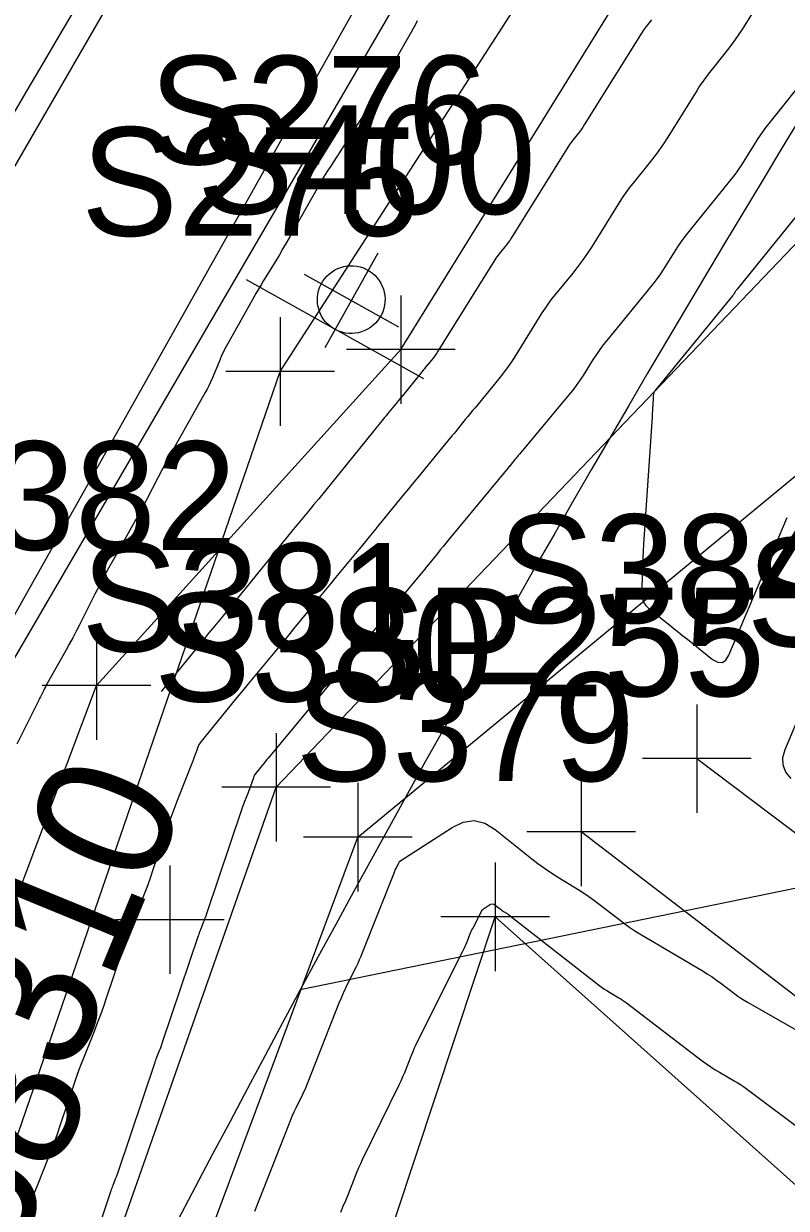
# Model space of a CAD drawing. Extents: x 816928 to 825690, y 436959 to 448212.
# Drawn here: x 818923.35 to 818951.44, y 445066.38 to 445110.04 of the extents above; entities that cross this region are included whole.
import ezdxf

# ---------------------------------------------------------------- set-up
doc = ezdxf.new("R2010")
doc.units = 0
for name, color, linetype in [('SURVEY - CENTERLINE - Preliminary', 7, 'Continuous'), ('SURVEY - CONTOURS - Index with Text', 7, 'Continuous'), ('SURVEY - CONTOURS - Intermediate with optional Text', 7, 'Continuous'), ('SURVEY - DRAINAGE - Area Shapes', 7, 'Continuous'), ('SURVEY - DRAINAGE - Pipes and Culverts Text', 7, 'Continuous'), ('SURVEY - DTM - Breaklines', 7, 'Continuous'), ('SURVEY - DTM - Breaklines - Points - Locators', 7, 'Continuous'), ('SURVEY - DTM - Breaklines - Points - Numbers', 7, 'Continuous'), ('SURVEY - PROPERTY - Parcels', 7, 'Continuous'), ('SURVEY - PROPERTY - ROW Lines', 7, 'Continuous'), ('SURVEY - PROPERTY - ROW Lines - Points - Locators', 7, 'Continuous'), ('SURVEY - PROPERTY - ROW Lines Text', 7, 'Continuous'), ('SURVEY - TRAFFIC CONTROL - Signs - Points - Locators', 7, 'Continuous'), ('SURVEY - TRAFFIC CONTROL - Signs - Points - Numbers', 7, 'Continuous'), ('SURVEY - TRAFFIC CONTROL - Signs and Devices with Text', 7, 'Continuous'), ('SURVEY - TRANSPORTATION - Roads', 7, 'Continuous'), ('SURVEY - UTILITIES - Water with Text', 7, 'Continuous'), ('SURVEY - VEGETATION - Features - Points - Locators', 7, 'Continuous'), ('SURVEY - VEGETATION - Features - Points - Numbers', 7, 'Continuous'), ('SURVEY - VEGETATION - Features with Text', 7, 'Continuous')]:
    doc.layers.add(name, color=color, linetype=linetype)

msp = doc.modelspace()

# ---------------------------------------------------------------- linework, layer by layer
at = {"layer": 'SURVEY - CENTERLINE - Preliminary'}
msp.add_arc((819561.099, 444735.998), 738, 144.598464, 158.728454, dxfattribs=at)
msp.add_arc((819561.099, 444735.998), 738, 144.598464, 158.728454, dxfattribs=at)
at = {"layer": 'SURVEY - CONTOURS - Index with Text'}
msp.add_lwpolyline([(818946.474, 445110.176), (818946.282, 445109.937), (818946.242, 445109.886), (818946.203, 445109.833), (818946.166, 445109.779), (818946.13, 445109.723), (818943.999, 445106.305), (818943.946, 445106.224), (818943.892, 445106.144), (818943.835, 445106.067), (818943.775, 445105.991), (818943.577, 445105.746), (818943.535, 445105.693), (818943.495, 445105.638), (818943.457, 445105.583), (818943.42, 445105.526), (818941.305, 445102.132), (818941.251, 445102.049), (818941.194, 445101.967), (818941.135, 445101.887), (818941.073, 445101.809), (818940.867, 445101.557), (818940.824, 445101.503), (818940.783, 445101.447), (818940.743, 445101.39), (818940.705, 445101.331), (818938.608, 445097.964), (818938.552, 445097.878), (818938.493, 445097.794), (818938.432, 445097.712), (818938.368, 445097.631), (818938.154, 445097.373), (818938.108, 445097.317), (818938.062, 445097.262), (818938.017, 445097.206), (818937.971, 445097.15), (818937.296, 445096.317), (818937.221, 445096.225), (818937.146, 445096.133), (818937.071, 445096.042), (818936.995, 445095.95), (818936.748, 445095.652), (818936.695, 445095.588), (818936.643, 445095.524), (818936.59, 445095.46), (818936.538, 445095.395), (818934.213, 445092.529), (818934.12, 445092.415), (818934.027, 445092.302), (818933.934, 445092.188), (818933.84, 445092.075), (818933.534, 445091.706), (818933.469, 445091.627), (818933.404, 445091.548), (818933.339, 445091.468), (818933.274, 445091.389), (818931.128, 445088.746), (818931.017, 445088.61), (818930.906, 445088.474), (818930.795, 445088.339), (818930.683, 445088.203), (818930.316, 445087.762), (818930.238, 445087.668), (818930.16, 445087.573), (818930.082, 445087.478), (818930.005, 445087.383), (818928.409, 445085.419)], dxfattribs=at)
at = {"layer": 'SURVEY - CONTOURS - Intermediate with optional Text'}
for points in [[(818950.987, 445111.711), (818949.849, 445109.886), (818949.695, 445109.647), (818949.534, 445109.413), (818949.367, 445109.185), (818949.193, 445108.961), (818948.613, 445108.237), (818948.491, 445108.08), (818948.374, 445107.92), (818948.261, 445107.756), (818948.154, 445107.589), (818947.072, 445105.854), (818946.912, 445105.607), (818946.745, 445105.364), (818946.571, 445105.128), (818946.389, 445104.896), (818945.784, 445104.148), (818945.656, 445103.986), (818945.534, 445103.82), (818945.418, 445103.651), (818945.306, 445103.478), (818944.285, 445101.839), (818944.119, 445101.582), (818943.945, 445101.331), (818943.763, 445101.085), (818943.573, 445100.846), (818942.939, 445100.072), (818942.807, 445099.904), (818942.679, 445099.732), (818942.558, 445099.556), (818942.441, 445099.376), (818941.486, 445097.843), (818941.314, 445097.576), (818941.132, 445097.315), (818940.942, 445097.06), (818940.743, 445096.811), (818939.974, 445095.883), (818939.884, 445095.774), (818939.794, 445095.665), (818939.705, 445095.556), (818939.616, 445095.446), (818939.325, 445095.087), (818939.263, 445095.01), (818939.2, 445094.934), (818939.137, 445094.857), (818939.074, 445094.781), (818938.125, 445093.635), (818937.922, 445093.39), (818937.719, 445093.143), (818937.518, 445092.896), (818937.316, 445092.649), (818936.447, 445091.577), (818936.26, 445091.348), (818936.073, 445091.119), (818935.885, 445090.89), (818935.696, 445090.662), (818934.831, 445089.619), (818934.646, 445089.395), (818934.462, 445089.171), (818934.278, 445088.947), (818934.095, 445088.721), (818933.29, 445087.731), (818933.117, 445087.518), (818932.944, 445087.307), (818932.77, 445087.096), (818932.596, 445086.885), (818931.618, 445085.706), (818931.408, 445085.453), (818931.199, 445085.2), (818930.991, 445084.946), (818930.784, 445084.692), (818929.876, 445083.574), (818929.847, 445083.535), (818929.821, 445083.495), (818929.798, 445083.453), (818929.779, 445083.408), (818929.72, 445083.261), (818929.708, 445083.229), (818929.696, 445083.198), (818929.684, 445083.166), (818929.673, 445083.134), (818929.617, 445082.968), (818929.605, 445082.932), (818929.593, 445082.897), (818929.579, 445082.862), (818929.566, 445082.827), (818929.025, 445081.469), (818928.911, 445081.177), (818928.801, 445080.883), (818928.695, 445080.589), (818928.593, 445080.293), (818928.095, 445078.814), (818927.989, 445078.507), (818927.879, 445078.201), (818927.765, 445077.897), (818927.647, 445077.594), (818927.253, 445076.608), (818927.171, 445076.396), (818927.091, 445076.184), (818927.014, 445075.97), (818926.94, 445075.754), (818926.389, 445074.116), (818926.283, 445073.809), (818926.173, 445073.503), (818926.058, 445073.198), (818925.94, 445072.895), (818925.545, 445071.908), (818925.462, 445071.696), (818925.382, 445071.483), (818925.305, 445071.268), (818925.231, 445071.053), (818924.682, 445069.419), (818924.576, 445069.111), (818924.466, 445068.804), (818924.351, 445068.499), (818924.232, 445068.196), (818923.837, 445067.208), (818923.753, 445066.995), (818923.673, 445066.782), (818923.596, 445066.567), (818923.522, 445066.352)], [(818937.848, 445110.136), (818937.775, 445110.009), (818936.346, 445107.47), (818936.244, 445107.291), (818936.139, 445107.113), (818936.031, 445106.936), (818935.921, 445106.761), (818935.559, 445106.192), (818935.481, 445106.07), (818935.403, 445105.948), (818935.324, 445105.826), (818935.246, 445105.705), (818934.644, 445104.777), (818934.517, 445104.577), (818934.393, 445104.375), (818934.272, 445104.172), (818934.154, 445103.966), (818933.159, 445102.199), (818933.03, 445101.971), (818932.898, 445101.745), (818932.765, 445101.52), (818932.629, 445101.296), (818932.183, 445100.566), (818932.089, 445100.409), (818931.995, 445100.251), (818931.903, 445100.093), (818931.813, 445099.933), (818930.901, 445098.313), (818930.803, 445098.133), (818930.71, 445097.95), (818930.623, 445097.764), (818930.542, 445097.576), (818930.285, 445096.956), (818930.228, 445096.825), (818930.167, 445096.695), (818930.102, 445096.566), (818930.034, 445096.44), (818928.854, 445094.344), (818928.713, 445094.091), (818928.574, 445093.836), (818928.437, 445093.58), (818928.303, 445093.324), (818927.868, 445092.482), (818927.774, 445092.303), (818927.678, 445092.124), (818927.581, 445091.946), (818927.482, 445091.768), (818926.651, 445090.29), (818926.474, 445089.973), (818926.301, 445089.653), (818926.132, 445089.331), (818925.967, 445089.008), (818925.402, 445087.885), (818925.279, 445087.645), (818925.154, 445087.407), (818925.026, 445087.17), (818924.895, 445086.935), (818924.21, 445085.718), (818924.177, 445085.658), (818924.144, 445085.598), (818924.113, 445085.537), (818924.082, 445085.476), (818923.983, 445085.276), (818923.962, 445085.233), (818923.941, 445085.191), (818923.92, 445085.148), (818923.898, 445085.105), (818923.097, 445083.486)], [(818952.264, 445108.184), (818950.849, 445106.419), (818950.692, 445106.217), (818950.541, 445106.01), (818950.396, 445105.799), (818950.257, 445105.583), (818949.813, 445104.872), (818949.716, 445104.721), (818949.614, 445104.573), (818949.508, 445104.429), (818949.397, 445104.288), (818947.854, 445102.382), (818947.708, 445102.196), (818947.568, 445102.006), (818947.434, 445101.812), (818947.306, 445101.613), (818946.897, 445100.957), (818946.807, 445100.818), (818946.713, 445100.682), (818946.615, 445100.549), (818946.512, 445100.419), (818944.829, 445098.363), (818944.696, 445098.195), (818944.568, 445098.022), (818944.446, 445097.846), (818944.33, 445097.666), (818943.959, 445097.07), (818943.877, 445096.944), (818943.791, 445096.821), (818943.702, 445096.7), (818943.608, 445096.583), (818941.608, 445094.169), (818941.567, 445094.119), (818941.526, 445094.069), (818941.485, 445094.019), (818941.444, 445093.968), (818941.311, 445093.804), (818941.282, 445093.769), (818941.254, 445093.734), (818941.225, 445093.699), (818941.196, 445093.664), (818938.999, 445091.012), (818938.896, 445090.888), (818938.795, 445090.764), (818938.693, 445090.64), (818938.592, 445090.515), (818938.262, 445090.108), (818938.191, 445090.021), (818938.12, 445089.934), (818938.048, 445089.847), (818937.977, 445089.761), (818935.68, 445086.992), (818935.599, 445086.894), (818935.519, 445086.796), (818935.438, 445086.697), (818935.358, 445086.599), (818935.096, 445086.276), (818935.04, 445086.207), (818934.984, 445086.138), (818934.927, 445086.07), (818934.87, 445086.001), (818932.356, 445082.972), (818932.296, 445082.9), (818932.237, 445082.828), (818932.178, 445082.756), (818932.119, 445082.684), (818931.863, 445082.369), (818931.855, 445082.358), (818931.847, 445082.346), (818931.841, 445082.334), (818931.835, 445082.322), (818931.819, 445082.28), (818931.815, 445082.271), (818931.812, 445082.262), (818931.809, 445082.253), (818931.806, 445082.244), (818931.7, 445081.932), (818931.677, 445081.866), (818931.654, 445081.799), (818931.629, 445081.733), (818931.603, 445081.668), (818931.482, 445081.364), (818931.457, 445081.298), (818931.432, 445081.233), (818931.408, 445081.167), (818931.386, 445081.101), (818930.081, 445077.229), (818930.053, 445077.147), (818930.024, 445077.065), (818929.993, 445076.984), (818929.962, 445076.904), (818929.857, 445076.641), (818929.835, 445076.585), (818929.813, 445076.528), (818929.793, 445076.471), (818929.773, 445076.414), (818928.451, 445072.484), (818928.425, 445072.407), (818928.397, 445072.33), (818928.368, 445072.253), (818928.339, 445072.177), (818928.24, 445071.93), (818928.219, 445071.876), (818928.199, 445071.823), (818928.179, 445071.769), (818928.161, 445071.715), (818926.825, 445067.737), (818926.8, 445067.665), (818926.774, 445067.593), (818926.747, 445067.521), (818926.719, 445067.45), (818926.626, 445067.218), (818926.607, 445067.168), (818926.588, 445067.118), (818926.57, 445067.067), (818926.552, 445067.016), (818925.202, 445062.988)], [(818952.435, 445103.716), (818949.627, 445100.248), (818949.608, 445100.224), (818949.59, 445100.2), (818949.573, 445100.176), (818949.557, 445100.151), (818949.505, 445100.068), (818949.494, 445100.05), (818949.482, 445100.033), (818949.47, 445100.016), (818949.457, 445100), (818946.597, 445096.506), (818946.58, 445096.481), (818946.566, 445096.454), (818946.557, 445096.425), (818946.552, 445096.395), (818946.542, 445096.294), (818946.54, 445096.272), (818946.538, 445096.25), (818946.537, 445096.229), (818946.535, 445096.207), (818946.515, 445095.848), (818946.511, 445095.772), (818946.506, 445095.695), (818946.501, 445095.618), (818946.496, 445095.541), (818946.182, 445090.856), (818946.166, 445090.606), (818946.154, 445090.356), (818946.144, 445090.106), (818946.137, 445089.856), (818946.119, 445089.039), (818946.132, 445088.873), (818946.181, 445088.722), (818946.266, 445088.589), (818946.385, 445088.471), (818947.146, 445087.867), (818947.309, 445087.737), (818947.471, 445087.608), (818947.634, 445087.478), (818947.797, 445087.349), (818948.728, 445086.609), (818948.915, 445086.5), (818949.077, 445086.489), (818949.214, 445086.576), (818949.326, 445086.761), (818951.473, 445091.839)], [(818951.623, 445082.214), (818951.426, 445082.452), (818951.322, 445082.711), (818951.312, 445082.989), (818951.396, 445083.287), (818953.358, 445087.926)], [(818931.864, 445066.277), (818933.108, 445069.45), (818933.172, 445069.61), (818933.24, 445069.769), (818933.311, 445069.926), (818933.385, 445070.082), (818933.632, 445070.589), (818933.684, 445070.698), (818933.734, 445070.809), (818933.782, 445070.92), (818933.827, 445071.032), (818934.972, 445073.945), (818935.049, 445074.134), (818935.13, 445074.32), (818935.214, 445074.505), (818935.303, 445074.688), (818935.601, 445075.283), (818935.663, 445075.411), (818935.722, 445075.541), (818935.779, 445075.671), (818935.833, 445075.803), (818937.001, 445078.764), (818937.019, 445078.806), (818937.037, 445078.847), (818937.056, 445078.888), (818937.076, 445078.929), (818937.167, 445079.105), (818937.17, 445079.111), (818937.173, 445079.118), (818937.176, 445079.124), (818937.179, 445079.131), (818937.187, 445079.153), (818937.19, 445079.158), (818937.192, 445079.162), (818937.196, 445079.165), (818937.2, 445079.168), (818939.127, 445080.417), (818939.536, 445080.612), (818939.938, 445080.664), (818940.333, 445080.572), (818940.72, 445080.336), (818942.061, 445079.261), (818942.292, 445079.082), (818942.528, 445078.911), (818942.769, 445078.747), (818943.015, 445078.591), (818943.829, 445078.092), (818944.001, 445077.983), (818944.171, 445077.869), (818944.337, 445077.751), (818944.5, 445077.627), (818945.317, 445076.991), (818945.494, 445076.857), (818945.675, 445076.729), (818945.86, 445076.607), (818946.049, 445076.491), (818948.374, 445075.114), (818948.543, 445075.01), (818948.709, 445074.902), (818948.871, 445074.789), (818949.03, 445074.671), (818949.545, 445074.277), (818949.657, 445074.195), (818949.771, 445074.116), (818949.887, 445074.042), (818950.007, 445073.971), (818953.213, 445072.142)], [(818935.026, 445066.239), (818935.12, 445066.45), (818935.21, 445066.662), (818935.296, 445066.876), (818935.572, 445067.579), (818935.632, 445067.729), (818935.696, 445067.878), (818935.762, 445068.025), (818935.831, 445068.171), (818937.176, 445070.927), (818937.247, 445071.078), (818937.316, 445071.23), (818937.382, 445071.384), (818937.445, 445071.539), (818937.645, 445072.047), (818937.689, 445072.156), (818937.735, 445072.263), (818937.784, 445072.369), (818937.835, 445072.474), (818939.534, 445075.874), (818939.572, 445075.953), (818939.61, 445076.034), (818939.645, 445076.116), (818939.678, 445076.198), (818939.785, 445076.468), (818939.809, 445076.526), (818939.834, 445076.583), (818939.86, 445076.639), (818939.888, 445076.694), (818940.244, 445077.387), (818940.245, 445077.388), (818940.245, 445077.389), (818940.245, 445077.39), (818940.246, 445077.39), (818940.247, 445077.393), (818940.247, 445077.394), (818940.248, 445077.395), (818940.248, 445077.395), (818940.249, 445077.395), (818940.506, 445077.562), (818940.56, 445077.588), (818940.614, 445077.595), (818940.667, 445077.583), (818940.718, 445077.551), (818940.897, 445077.408), (818940.928, 445077.384), (818940.959, 445077.361), (818940.991, 445077.339), (818941.024, 445077.318), (818941.133, 445077.252), (818941.156, 445077.237), (818941.179, 445077.222), (818941.201, 445077.206), (818941.222, 445077.19), (818944.529, 445074.612), (818944.626, 445074.539), (818944.725, 445074.47), (818944.826, 445074.403), (818944.929, 445074.34), (818945.27, 445074.138), (818945.342, 445074.093), (818945.413, 445074.047), (818945.483, 445073.998), (818945.551, 445073.948), (818948.348, 445071.809), (818948.501, 445071.696), (818948.658, 445071.588), (818948.818, 445071.486), (818948.982, 445071.389), (818949.522, 445071.08), (818949.637, 445071.012), (818949.75, 445070.941), (818949.86, 445070.866), (818949.968, 445070.788), (818952.209, 445069.111)]]:
    msp.add_lwpolyline(points, dxfattribs=at)
at = {"layer": 'SURVEY - DRAINAGE - Area Shapes'}
msp.add_arc((819561.099, 444735.998), 738, 144.598464, 158.728454, dxfattribs=at)
at = {"layer": 'SURVEY - DTM - Breaklines'}
for points in [[(818914.334, 445030.823), (818910.056, 445034.483), (818908.169, 445038.211), (818909.92, 445042.823), (818926.031, 445085.643), (818937.237, 445098.022), (818962.823, 445139.352), (818972.929, 445150.993), (818948.705, 445167.766), (818947.165, 445168.058)], [(818914.334, 445030.823), (818910.056, 445034.483), (818908.169, 445038.211), (818909.92, 445042.823), (818926.031, 445085.643), (818937.237, 445098.022), (818962.823, 445139.352), (818972.929, 445150.993), (818948.705, 445167.766), (818947.165, 445168.058)], [(818958.139, 445160.069), (818932.682, 445121.487), (818907.758, 445078.468), (818886.279, 445033.29), (818867.243, 444986.881), (818848.651, 444941.091), (818830.333, 444893.785), (818812.367, 444847.898), (818794.091, 444801.186), (818775.412, 444755.123), (818757.321, 444708.609), (818740.17, 444661.598), (818740.227, 444661.382), (818723.384, 444614.358), (818707.23, 444567.59), (818689.196, 444521.032)], [(818917.526, 445038.923), (818932.646, 445081.893), (818960.778, 445111.345), (818978.863, 445150.183)], [(818919.907, 445037.826), (818935.653, 445080.053), (818966.768, 445105.747), (818982.907, 445149.796)], [(818948.142, 445082.95), (818971.253, 445065.506), (818976.595, 445052.8), (818975.731, 445043.247), (818942.824, 445025.275), (818970.496, 445043.876), (818971.261, 445052.107), (818966.093, 445063.21), (818943.888, 445080.247)], [(818934.118, 445057.221), (818940.718, 445077.122), (818959.11, 445060.691)]]:
    msp.add_lwpolyline(points, dxfattribs=at)
at = {"layer": 'SURVEY - DTM - Breaklines - Points - Locators'}
for p, q in [((818937.237, 445100.022), (818937.237, 445096.022)), ((818939.237, 445098.022), (818935.237, 445098.022)), ((818926.031, 445087.643), (818926.031, 445083.643)), ((818928.031, 445085.643), (818924.031, 445085.643)), ((818948.142, 445084.95), (818948.142, 445080.95)), ((818932.646, 445083.893), (818932.646, 445079.893)), ((818950.142, 445082.95), (818946.142, 445082.95)), ((818934.646, 445081.893), (818930.646, 445081.893)), ((818935.653, 445082.053), (818935.653, 445078.053)), ((818943.888, 445082.247), (818943.888, 445078.247)), ((818945.888, 445080.247), (818941.888, 445080.247)), ((818937.653, 445080.053), (818933.653, 445080.053)), ((818940.718, 445079.122), (818940.718, 445075.122)), ((818942.718, 445077.122), (818938.718, 445077.122))]:
    msp.add_line(p, q, dxfattribs=at)
at = {"layer": 'SURVEY - PROPERTY - Parcels'}
for radius in [763, 713]:
    msp.add_arc((819561.099, 444735.998), radius, 144.598464, 158.728454, dxfattribs=at)
at = {"layer": 'SURVEY - PROPERTY - ROW Lines'}
for radius in [763, 763, 713, 713]:
    msp.add_arc((819561.099, 444735.998), radius, 144.598464, 158.728454, dxfattribs=at)
at = {"layer": 'SURVEY - PROPERTY - ROW Lines - Points - Locators'}
for p, q in [((818928.733, 445079.012), (818928.733, 445075.012)), ((818930.733, 445077.012), (818926.733, 445077.012))]:
    msp.add_line(p, q, dxfattribs=at)
at = {"layer": 'SURVEY - PROPERTY - ROW Lines Text'}
msp.add_lwpolyline([(818960.992, 445080.056), (818933.534, 445074.423)], dxfattribs=at)
at = {"layer": 'SURVEY - TRAFFIC CONTROL - Signs - Points - Locators'}
for p, q in [((818936.394, 445101.581), (818934.443, 445098.089)), ((818933.678, 445100.808), (818937.159, 445098.862))]:
    msp.add_line(p, q, dxfattribs=at)
at = {"layer": 'SURVEY - TRAFFIC CONTROL - Signs and Devices with Text'}
msp.add_line((818938.084, 445096.942), (818931.559, 445100.59), dxfattribs=at)
msp.add_ellipse((818935.412, 445099.867), major_axis=(0.567, 1.114), ratio=0.996857, dxfattribs=at)
at = {"layer": 'SURVEY - TRANSPORTATION - Roads'}
for points in [[(818965.229, 445155.363), (818938.616, 445116.052), (818915.349, 445074.624), (818893.365, 445028.079), (818874.295, 444982.228), (818856.423, 444936.819), (818838.526, 444889.933), (818820.316, 444844.098), (818801.626, 444797.247), (818782.894, 444750.293), (818765.195, 444704.769), (818748.054, 444657.938), (818731.68, 444611.01), (818715.158, 444564.483), (818697.018, 444517.159)], [(818965.229, 445155.363), (818938.616, 445116.052), (818915.349, 445074.624), (818898.78, 445039.544), (818893.365, 445028.079), (818891.235, 445022.959), (818874.295, 444982.228), (818856.423, 444936.819), (818838.526, 444889.933), (818820.316, 444844.098), (818801.626, 444797.247), (818782.894, 444750.293), (818765.195, 444704.769), (818757.626, 444684.091), (818748.679, 444659.647), (818748.054, 444657.938), (818731.68, 444611.01), (818715.158, 444564.483), (818697.018, 444517.159)]]:
    msp.add_lwpolyline(points, dxfattribs=at)
at = {"layer": 'SURVEY - UTILITIES - Water with Text'}
msp.add_lwpolyline([(818803.235, 444799.745), (818822.09, 444847.157), (818840.807, 444894.989), (818859.419, 444943.113), (818878.417, 444989.731), (818897.247, 445035.659), (818918.394, 445078.737), (818943.016, 445121.017), (818943.424, 445156.253), (818947.564, 445166.115), (818971.795, 445201.192), (819041.117, 445261.897), (819085.564, 445324.056), (819114.437, 445364.745), (819142.589, 445406.123), (819261.281, 445567.542), (819325.961, 445650.567), (819357.336, 445697.813), (819381.766, 445739.87), (819404.905, 445782.998)], dxfattribs=at)
at = {"layer": 'SURVEY - VEGETATION - Features - Points - Locators'}
for p, q in [((818932.797, 445099.219), (818932.797, 445095.219)), ((818934.797, 445097.219), (818930.797, 445097.219))]:
    msp.add_line(p, q, dxfattribs=at)
at = {"layer": 'SURVEY - VEGETATION - Features with Text'}
for points in [[(818932.797, 445097.219), (819008.015, 445213.765), (819086.721, 445301.823)], [(819138.426, 445046.447), (819032.912, 444982.873), (818910.972, 445033.765), (818932.797, 445097.219)]]:
    msp.add_lwpolyline(points, dxfattribs=at)

# ---------------------------------------------------------------- texts
at = {"layer": 'SURVEY - CONTOURS - Index with Text'}
msp.add_text('310', height=5, rotation=67.682, dxfattribs=at).set_placement((818925.122, 445071.198))
at = {"layer": 'SURVEY - DRAINAGE - Pipes and Culverts Text'}
msp.add_text('INV-306.58', height=5, rotation=65.0261, dxfattribs=at).set_placement((818911.673, 445040.186))
at = {"layer": 'SURVEY - DTM - Breaklines - Points - Numbers'}
for s, p in [('S400', (818929.728, 445103.022)), ('S382', (818918.695, 445090.643)), ('S384', (818940.806, 445087.95)), ('S396', (818949.975, 445087.085)), ('S381', (818925.468, 445086.893)), ('SP255', (818934.6, 445085.247)), ('S380', (818928.144, 445085.053)), ('S379', (818933.366, 445082.122))]:
    msp.add_text(s, height=4, dxfattribs=at).set_placement(p)
at = {"layer": 'SURVEY - TRAFFIC CONTROL - Signs - Points - Numbers'}
msp.add_text('S276', height=4, dxfattribs=at).set_placement((818927.963, 445104.851))
at = {"layer": 'SURVEY - VEGETATION - Features - Points - Numbers'}
msp.add_text('S275', height=4, dxfattribs=at).set_placement((818925.461, 445102.219))

doc.saveas('drawing.dxf')
